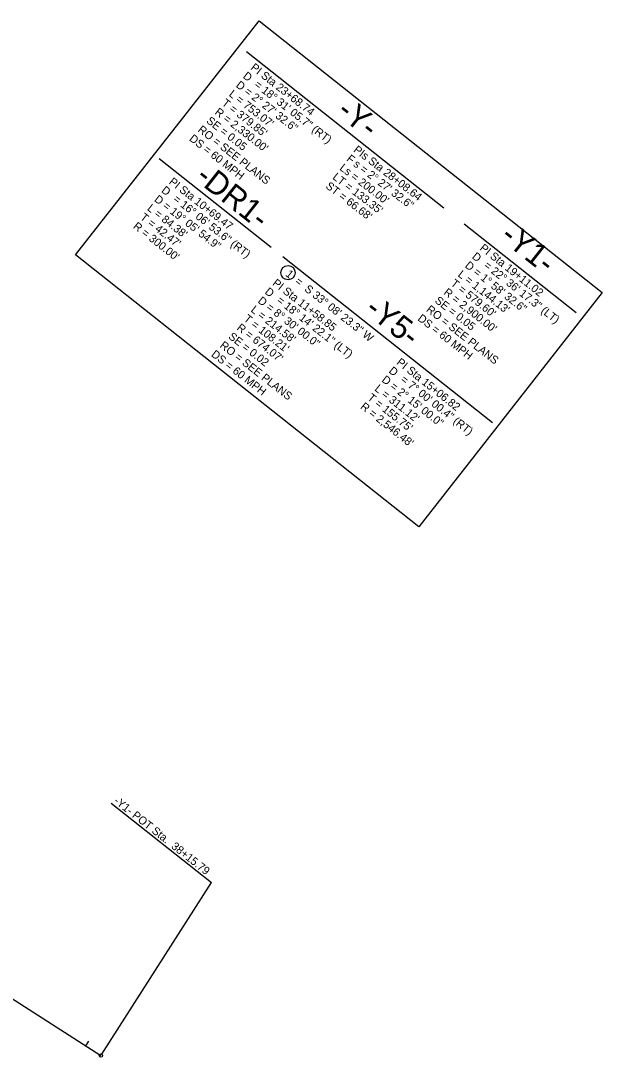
# Model space of a CAD drawing. Extents: x 1778969 to 1790720, y 807089 to 817794.
# Drawn here: x 1783712 to 1784221, y 813556 to 814463 of the extents above; entities that cross this region are included whole.
import ezdxf

# ---------------------------------------------------------------- set-up
doc = ezdxf.new("R2010")
doc.units = 0
for name, color, linetype in [('Prop Horizontal Alignment', 7, 'Continuous'), ('Prop Horizontal Alignment Curve and Spiral Data', 7, 'Continuous'), ('Prop Horizontal Alignment Direction Label', 7, 'Continuous'), ('Prop Horizontal Alignment Station Label', 7, 'Continuous'), ('Prop Horizontal Alignment Tick Small', 7, 'Continuous')]:
    doc.layers.add(name, color=color, linetype=linetype)

msp = doc.modelspace()

# ---------------------------------------------------------------- linework, layer by layer
at = {"layer": 'Prop Horizontal Alignment'}
msp.add_line((1782652.87, 814279.97), (1783782.01, 813557.97), dxfattribs=at)
at = {"layer": 'Prop Horizontal Alignment Curve and Spiral Data'}
msp.add_circle((1783945.66, 814242.43), 6.26, dxfattribs=at)
at = {"layer": 'Prop Horizontal Alignment Station Label'}
for p, q in [((1783909.3, 814435.93), (1784082, 814299.21)), ((1783833.01, 814342.26), (1783931.05, 814264.65)), ((1784099.76, 814285.15), (1784197.8, 814207.53)), ((1783941.23, 814256.58), (1784124.6, 814111.41)), ((1783791.07, 813778.53), (1783878.69, 813709.16)), ((1783782.82, 813559.23), (1783878.69, 813709.16))]:
    msp.add_line(p, q, dxfattribs=at)
msp.add_lwpolyline([(1783920.4, 814462.75), (1784220.52, 814225.14), (1784059.94, 814020.36), (1783759.81, 814257.98)], close=True, dxfattribs=at)
msp.add_circle((1783782.01, 813557.97), 1.5, dxfattribs=at)
at = {"layer": 'Prop Horizontal Alignment Tick Small'}
msp.add_line((1783768.7, 813566.47), (1783771.4, 813570.69), dxfattribs=at)

# ---------------------------------------------------------------- texts
at = {"layer": 'Prop Horizontal Alignment Curve and Spiral Data'}
for s, rotation, p in [('PI Sta 23+68.74', 321.99885, (1783912.35, 814420.7)), ('D', 321.99885, (1783905.66, 814413.24)), ('D = 2%%d 27\' 32.6"', 321.99885, (1783899.5, 814405.36)), ('= 18%%d 31\' 05.7" (RT)', 321.99885, (1783915.51, 814405.69)), ("L = 753.07'", 321.99885, (1783893.35, 814397.48)), ("T = 379.85'", 321.99885, (1783887.19, 814389.6)), ("R = 2,330.00'", 321.99885, (1783881.03, 814381.72)), ('RO = SEE PLANS', 321.99885, (1783866.19, 814366.36)), ('SE = 0.05', 321.99885, (1783873.69, 814374.14)), ('DS = 60 MPH', 321.99885, (1783858.69, 814358.57)), ('PIs Sta 28+08.64', 322.45093, (1784002.34, 814348.71)), ('F', 322.45093, (1783996.24, 814340.79)), ("Ls = 200.00'", 322.45093, (1783990.15, 814332.86)), ('s = 2%%d 27\' 32.6"', 322.45093, (1784002.2, 814336.21)), ('PI Sta 10+69.47', 321.9072, (1783840.97, 814320.82)), ("LT = 133.35'", 322.45093, (1783984.05, 814324.93)), ('D', 321.9072, (1783834.27, 814313.37)), ("ST = 66.68'", 322.45093, (1783977.96, 814317)), ('D = 19%%d 05\' 54.9"', 321.9072, (1783828.1, 814305.5)), ('= 16%%d 06\' 53.6" (RT)', 321.9072, (1783844.57, 814305.67)), ("L = 84.38'", 321.9072, (1783821.93, 814297.63)), ("T = 42.47'", 321.9072, (1783815.76, 814289.76)), ("R = 300.00'", 321.9072, (1783809.59, 814281.89)), ('PI Sta 19+11.02', 321.62723, (1784112.77, 814262.89)), ('D', 321.62723, (1784106.03, 814255.47)), ("L = 1,144.13'", 321.62723, (1784093.62, 814239.79)), ('D = 1%%d 58\' 32.6"', 321.62723, (1784099.83, 814247.63)), ('= 22%%d 36\' 17.3" (LT)', 321.62723, (1784116.29, 814247.72)), ('PI Sta 11+58.85', 322.14113, (1783931.47, 814232.16)), ("T = 579.60'", 321.62723, (1784087.41, 814231.95)), ('D', 322.14113, (1783924.8, 814224.68)), ("R = 2,900.00'", 321.62723, (1784081.2, 814224.11)), ('D = 8%%d 30\' 00.0"', 322.14113, (1783918.67, 814216.78)), ('= 18%%d 14\' 22.1" (LT)', 322.14113, (1783935.13, 814217.03)), ('SE = 0.05', 321.99885, (1784073.48, 814216.9)), ("L = 214.58'", 322.14113, (1783912.53, 814208.89)), ('RO = SEE PLANS', 321.99885, (1784065.97, 814209.12)), ("T = 108.21'", 322.14113, (1783906.39, 814200.99)), ('DS = 60 MPH', 321.99885, (1784058.47, 814201.33)), ('SE = 0.02', 321.99885, (1783892.92, 814185.52)), ("R = 674.07'", 322.14113, (1783900.25, 814193.1)), ('RO = SEE PLANS', 321.99885, (1783885.41, 814177.73)), ('DS = 60 MPH', 321.99885, (1783877.91, 814169.95)), ('PI Sta 15+06.82', 321.63093, (1784039.96, 814163)), ('D', 321.63093, (1784033.22, 814155.58)), ("L = 311.12'", 321.63093, (1784020.81, 814139.9)), ('D = 2%%d 15\' 00.0"', 321.63093, (1784027.02, 814147.74)), ('= 7%%d 00\' 00.4" (RT)', 321.63093, (1784043.48, 814147.84)), ("T = 155.75'", 321.63093, (1784014.6, 814132.06)), ("R = 2,546.48'", 321.63093, (1784008.4, 814124.22))]:
    msp.add_text(s, height=7, rotation=rotation, dxfattribs=at).set_placement(p)
at = {"layer": 'Prop Horizontal Alignment Direction Label'}
msp.add_text('1  =  S 33%%d 08\' 23.3" W', height=7, rotation=321.70688, dxfattribs=at).set_placement((1783942.92, 814240.14))
at = {"layer": 'Prop Horizontal Alignment Station Label'}
for s, height, rotation, p in [('-Y-', 20, 321.63093, (1783987.23, 814381.28)), ('-DR1-', 20, 321.63093, (1783863.67, 814323.86)), ('-Y1-', 20, 321.63093, (1784130.27, 814272)), ('-Y5-', 20, 321.63093, (1784011.76, 814208.15)), ('-Y1- POT Sta.  38+15.79', 7, 321.69933, (1783792.76, 813779.43))]:
    msp.add_text(s, height=height, rotation=rotation, dxfattribs=at).set_placement(p)

doc.saveas('drawing.dxf')
